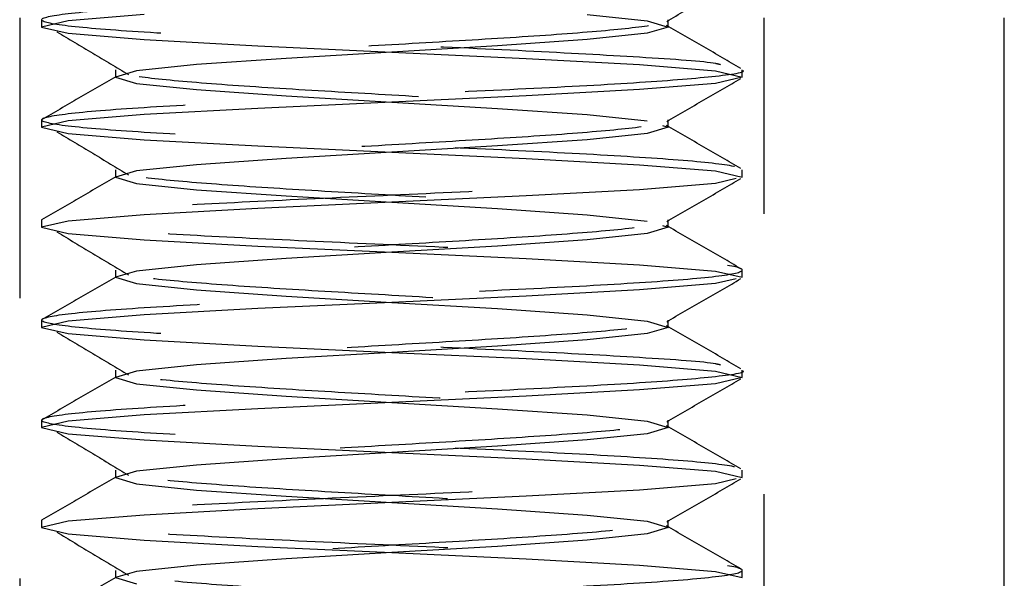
# Model space of a CAD drawing. Header units: inches. Extents: x 1907 to 2452, y -210 to -54.
# Tile 723 of 1056: x 2144.591 to 2144.943, y -176.412 to -176.213. Entities that reach past the tile are written whole.
import ezdxf

# ---------------------------------------------------------------- set-up
doc = ezdxf.new("R2010")
doc.units = ezdxf.units.IN
doc.header["$LTSCALE"] = 0.5
doc.header["$MEASUREMENT"] = 0
doc.linetypes.add('HIDDEN', pattern=[0.225, 0.15, -0.075])
doc.layers.add('SID-M-H', color=4, linetype='HIDDEN')
doc.layers.add('SID-M-S', color=105, linetype='Continuous')

msp = doc.modelspace()

# ---------------------------------------------------------------- linework, layer by layer
at = {"layer": 'SID-M-H'}
for p, q in [((2144.63567, -176.21069), (2144.60858, -176.21292)), ((2144.79377, -176.21069), (2144.81514, -176.21292)), ((2144.59125, -176.21183), (2144.59125, -177.08183)), ((2144.59906, -176.21255), (2144.59906, -176.21515)), ((2144.60858, -176.21292), (2144.59906, -176.21515)), ((2144.81514, -176.21292), (2144.82264, -176.21515)), ((2144.82264, -176.21515), (2144.82264, -176.21255)), ((2144.85687, -177.08183), (2144.85687, -176.21183)), ((2144.59906, -176.21515), (2144.60858, -176.21738)), ((2144.60858, -176.21738), (2144.63567, -176.21962)), ((2144.81514, -176.21738), (2144.79377, -176.21962)), ((2144.82264, -176.21515), (2144.81514, -176.21738)), ((2144.63567, -176.21962), (2144.67623, -176.22185)), ((2144.67623, -176.22185), (2144.72406, -176.22408)), ((2144.76179, -176.22185), (2144.72406, -176.22408)), ((2144.79377, -176.21962), (2144.76179, -176.22185)), ((2144.72406, -176.22408), (2144.68634, -176.22631)), ((2144.72406, -176.22408), (2144.7719, -176.22631)), ((2144.65435, -176.22854), (2144.63298, -176.23078)), ((2144.68634, -176.22631), (2144.65435, -176.22854)), ((2144.7719, -176.22631), (2144.81245, -176.22854)), ((2144.81245, -176.22854), (2144.83955, -176.23078)), ((2144.62548, -176.2304), (2144.62548, -176.23301)), ((2144.63298, -176.23078), (2144.62548, -176.23301)), ((2144.83955, -176.23078), (2144.84906, -176.23301)), ((2144.84906, -176.23301), (2144.84906, -176.2304)), ((2144.62548, -176.23301), (2144.63298, -176.23524)), ((2144.63298, -176.23524), (2144.65435, -176.23747)), ((2144.83955, -176.23524), (2144.81245, -176.23747)), ((2144.84906, -176.23301), (2144.83955, -176.23524)), ((2144.65435, -176.23747), (2144.68634, -176.2397)), ((2144.81245, -176.23747), (2144.7719, -176.2397)), ((2144.72406, -176.24194), (2144.67623, -176.24417)), ((2144.68634, -176.2397), (2144.72406, -176.24194)), ((2144.7719, -176.2397), (2144.72406, -176.24194)), ((2144.72406, -176.24194), (2144.76179, -176.24417)), ((2144.63567, -176.2464), (2144.60858, -176.24863)), ((2144.67623, -176.24417), (2144.63567, -176.2464)), ((2144.76179, -176.24417), (2144.79377, -176.2464)), ((2144.79377, -176.2464), (2144.81514, -176.24863)), ((2144.59906, -176.24826), (2144.59906, -176.25087)), ((2144.60858, -176.24863), (2144.59906, -176.25087)), ((2144.81514, -176.24863), (2144.81514, -176.24863)), ((2144.82264, -176.25087), (2144.82264, -176.24826)), ((2144.59906, -176.25087), (2144.60858, -176.2531)), ((2144.60858, -176.2531), (2144.63567, -176.25533)), ((2144.81514, -176.2531), (2144.79377, -176.25533)), ((2144.82264, -176.25087), (2144.81514, -176.2531)), ((2144.82063, -176.25027), (2144.82264, -176.25087)), ((2144.63567, -176.25533), (2144.67623, -176.25756)), ((2144.79377, -176.25533), (2144.76179, -176.25756)), ((2144.67623, -176.25756), (2144.72406, -176.25979)), ((2144.72406, -176.25979), (2144.68634, -176.26203)), ((2144.76179, -176.25756), (2144.72406, -176.25979)), ((2144.72406, -176.25979), (2144.7719, -176.26203)), ((2144.68634, -176.26203), (2144.65435, -176.26426)), ((2144.7719, -176.26203), (2144.81245, -176.26426)), ((2144.62548, -176.26612), (2144.62548, -176.26872)), ((2144.63298, -176.26649), (2144.62548, -176.26872)), ((2144.65435, -176.26426), (2144.63298, -176.26649)), ((2144.81245, -176.26426), (2144.83955, -176.26649)), ((2144.83955, -176.26649), (2144.84906, -176.26872)), ((2144.84906, -176.26872), (2144.84906, -176.26612)), ((2144.62548, -176.26872), (2144.63298, -176.27095)), ((2144.63298, -176.27095), (2144.65435, -176.27319)), ((2144.83955, -176.27095), (2144.81245, -176.27319)), ((2144.84693, -176.26922), (2144.83955, -176.27095)), ((2144.84906, -176.26872), (2144.84906, -176.26872)), ((2144.65435, -176.27319), (2144.68634, -176.27542)), ((2144.81245, -176.27319), (2144.7719, -176.27542)), ((2144.72406, -176.27765), (2144.67623, -176.27988)), ((2144.68634, -176.27542), (2144.72406, -176.27765)), ((2144.7719, -176.27542), (2144.72406, -176.27765)), ((2144.72406, -176.27765), (2144.76179, -176.27988)), ((2144.67623, -176.27988), (2144.63567, -176.28212)), ((2144.76179, -176.27988), (2144.79377, -176.28212)), ((2144.59906, -176.28398), (2144.59906, -176.28658)), ((2144.60858, -176.28435), (2144.59906, -176.28658)), ((2144.63567, -176.28212), (2144.60858, -176.28435)), ((2144.79377, -176.28212), (2144.81514, -176.28435)), ((2144.81514, -176.28435), (2144.81514, -176.28435)), ((2144.82264, -176.28658), (2144.82264, -176.28398)), ((2144.59906, -176.28658), (2144.60858, -176.28881)), ((2144.82264, -176.28658), (2144.81514, -176.28881)), ((2144.82063, -176.28598), (2144.82264, -176.28658)), ((2144.60858, -176.28881), (2144.63567, -176.29104)), ((2144.63567, -176.29104), (2144.67623, -176.29328)), ((2144.79377, -176.29104), (2144.76179, -176.29328)), ((2144.81514, -176.28881), (2144.79377, -176.29104)), ((2144.67623, -176.29328), (2144.72406, -176.29551)), ((2144.72406, -176.29551), (2144.68634, -176.29774)), ((2144.76179, -176.29328), (2144.72406, -176.29551)), ((2144.72406, -176.29551), (2144.7719, -176.29774)), ((2144.68634, -176.29774), (2144.65435, -176.29997)), ((2144.7719, -176.29774), (2144.81245, -176.29997)), ((2144.62548, -176.30183), (2144.62548, -176.30444)), ((2144.63298, -176.3022), (2144.62548, -176.30444)), ((2144.65435, -176.29997), (2144.63298, -176.3022)), ((2144.81245, -176.29997), (2144.83955, -176.3022)), ((2144.83955, -176.3022), (2144.84906, -176.30444)), ((2144.84906, -176.30444), (2144.84906, -176.30183)), ((2144.62548, -176.30444), (2144.63298, -176.30667)), ((2144.84693, -176.30494), (2144.83955, -176.30667)), ((2144.84906, -176.30444), (2144.84906, -176.30444)), ((2144.63298, -176.30667), (2144.65435, -176.3089)), ((2144.65435, -176.3089), (2144.68634, -176.31113)), ((2144.81245, -176.3089), (2144.7719, -176.31113)), ((2144.83955, -176.30667), (2144.81245, -176.3089)), ((2144.68634, -176.31113), (2144.72406, -176.31337)), ((2144.7719, -176.31113), (2144.72406, -176.31337)), ((2144.67623, -176.3156), (2144.63567, -176.31783)), ((2144.72406, -176.31337), (2144.67623, -176.3156)), ((2144.72406, -176.31337), (2144.76179, -176.3156)), ((2144.76179, -176.3156), (2144.79377, -176.31783)), ((2144.59906, -176.31969), (2144.59906, -176.32229)), ((2144.60858, -176.32006), (2144.59906, -176.32229)), ((2144.63567, -176.31783), (2144.60858, -176.32006)), ((2144.79377, -176.31783), (2144.81514, -176.32006)), ((2144.81514, -176.32006), (2144.82264, -176.32229)), ((2144.82264, -176.32229), (2144.82264, -176.31969)), ((2144.59906, -176.32229), (2144.60858, -176.32453)), ((2144.82264, -176.32229), (2144.81514, -176.32453)), ((2144.60858, -176.32453), (2144.63567, -176.32676)), ((2144.63567, -176.32676), (2144.67623, -176.32899)), ((2144.79377, -176.32676), (2144.76179, -176.32899)), ((2144.81514, -176.32453), (2144.79377, -176.32676)), ((2144.67623, -176.32899), (2144.72406, -176.33122)), ((2144.76179, -176.32899), (2144.72406, -176.33122)), ((2144.68634, -176.33345), (2144.65435, -176.33569)), ((2144.72406, -176.33122), (2144.68634, -176.33345)), ((2144.72406, -176.33122), (2144.7719, -176.33345)), ((2144.7719, -176.33345), (2144.81245, -176.33569)), ((2144.62548, -176.33755), (2144.62548, -176.34015)), ((2144.65435, -176.33569), (2144.63298, -176.33792)), ((2144.81245, -176.33569), (2144.83955, -176.33792)), ((2144.84906, -176.34015), (2144.84906, -176.33755)), ((2144.63298, -176.33792), (2144.62548, -176.34015)), ((2144.62548, -176.34015), (2144.63298, -176.34238)), ((2144.83955, -176.33792), (2144.84906, -176.34015)), ((2144.84906, -176.34015), (2144.83955, -176.34238)), ((2144.63298, -176.34238), (2144.65435, -176.34462)), ((2144.65435, -176.34462), (2144.68634, -176.34685)), ((2144.81245, -176.34462), (2144.7719, -176.34685)), ((2144.83955, -176.34238), (2144.81245, -176.34462)), ((2144.68634, -176.34685), (2144.72406, -176.34908)), ((2144.7719, -176.34685), (2144.72406, -176.34908)), ((2144.67623, -176.35131), (2144.63567, -176.35354)), ((2144.72406, -176.34908), (2144.67623, -176.35131)), ((2144.72406, -176.34908), (2144.76179, -176.35131)), ((2144.76179, -176.35131), (2144.79377, -176.35354)), ((2144.63567, -176.35354), (2144.60858, -176.35578)), ((2144.79377, -176.35354), (2144.81514, -176.35578)), ((2144.59906, -176.3554), (2144.59906, -176.35801)), ((2144.60858, -176.35578), (2144.59906, -176.35801)), ((2144.59906, -176.35801), (2144.60858, -176.36024)), ((2144.81514, -176.35578), (2144.82264, -176.35801)), ((2144.82264, -176.35801), (2144.81514, -176.36024)), ((2144.82264, -176.35801), (2144.82264, -176.3554)), ((2144.60858, -176.36024), (2144.63567, -176.36247)), ((2144.81514, -176.36024), (2144.79377, -176.36247)), ((2144.63567, -176.36247), (2144.67623, -176.3647)), ((2144.67623, -176.3647), (2144.72406, -176.36694)), ((2144.76179, -176.3647), (2144.72406, -176.36694)), ((2144.79377, -176.36247), (2144.76179, -176.3647)), ((2144.68634, -176.36917), (2144.65435, -176.3714)), ((2144.72406, -176.36694), (2144.68634, -176.36917)), ((2144.72406, -176.36694), (2144.7719, -176.36917)), ((2144.7719, -176.36917), (2144.81245, -176.3714)), ((2144.65435, -176.3714), (2144.63298, -176.37363)), ((2144.81245, -176.3714), (2144.83955, -176.37363)), ((2144.62548, -176.37326), (2144.62548, -176.37587)), ((2144.63298, -176.37363), (2144.62548, -176.37587)), ((2144.62548, -176.37587), (2144.63298, -176.3781)), ((2144.83955, -176.37363), (2144.84906, -176.37587)), ((2144.84693, -176.37637), (2144.83955, -176.3781)), ((2144.84906, -176.37587), (2144.84906, -176.37326)), ((2144.84906, -176.37587), (2144.84906, -176.37587)), ((2144.63298, -176.3781), (2144.65435, -176.38033)), ((2144.83955, -176.3781), (2144.81245, -176.38033)), ((2144.65435, -176.38033), (2144.68634, -176.38256)), ((2144.68634, -176.38256), (2144.72406, -176.38479)), ((2144.7719, -176.38256), (2144.72406, -176.38479)), ((2144.81245, -176.38033), (2144.7719, -176.38256)), ((2144.72406, -176.38479), (2144.67623, -176.38703)), ((2144.72406, -176.38479), (2144.76179, -176.38703)), ((2144.63567, -176.38926), (2144.60858, -176.39149)), ((2144.67623, -176.38703), (2144.63567, -176.38926)), ((2144.76179, -176.38703), (2144.79377, -176.38926)), ((2144.79377, -176.38926), (2144.81514, -176.39149)), ((2144.59906, -176.39112), (2144.59906, -176.39372)), ((2144.60858, -176.39149), (2144.59906, -176.39372)), ((2144.59906, -176.39372), (2144.60858, -176.39595)), ((2144.81514, -176.39149), (2144.82264, -176.39372)), ((2144.82264, -176.39372), (2144.81514, -176.39595)), ((2144.82264, -176.39372), (2144.82264, -176.39112)), ((2144.60858, -176.39595), (2144.63567, -176.39819)), ((2144.81514, -176.39595), (2144.79377, -176.39819)), ((2144.63567, -176.39819), (2144.67623, -176.40042)), ((2144.67623, -176.40042), (2144.72406, -176.40265)), ((2144.76179, -176.40042), (2144.72406, -176.40265)), ((2144.79377, -176.39819), (2144.76179, -176.40042)), ((2144.72406, -176.40265), (2144.68634, -176.40488)), ((2144.72406, -176.40265), (2144.7719, -176.40488)), ((2144.65435, -176.40712), (2144.63298, -176.40935)), ((2144.68634, -176.40488), (2144.65435, -176.40712)), ((2144.7719, -176.40488), (2144.81245, -176.40712)), ((2144.81245, -176.40712), (2144.83955, -176.40935)), ((2144.62548, -176.40898), (2144.62548, -176.41158)), ((2144.63298, -176.40935), (2144.62548, -176.41158)), ((2144.83955, -176.40935), (2144.84906, -176.41158)), ((2144.84906, -176.41158), (2144.84906, -176.40898)), ((2144.62548, -176.41158), (2144.63298, -176.41381)), ((2144.84906, -176.41158), (2144.84906, -176.41158))]:
    msp.add_line(p, q, dxfattribs=at)
for points, knots in [([(2144.84127, -176.22858), (2144.84077, -176.22844), (2144.83752, -176.22756), (2144.8137, -176.22594), (2144.77342, -176.22371), (2144.72399, -176.22148), (2144.675, -176.21924), (2144.63337, -176.21701), (2144.60557, -176.21478), (2144.59581, -176.21255), (2144.60557, -176.21032), (2144.63337, -176.20808), (2144.67498, -176.20585), (2144.72406, -176.20362), (2144.77314, -176.20139), (2144.81475, -176.19915), (2144.84255, -176.19692), (2144.85231, -176.19469), (2144.84255, -176.19246), (2144.81475, -176.19023), (2144.77314, -176.18799), (2144.72406, -176.18576), (2144.67498, -176.18353), (2144.63337, -176.1813), (2144.60557, -176.17907), (2144.59581, -176.17683), (2144.60557, -176.1746), (2144.63337, -176.17237), (2144.67498, -176.17014), (2144.72406, -176.1679), (2144.77314, -176.16567), (2144.81475, -176.16344), (2144.84255, -176.16121), (2144.85231, -176.15898), (2144.84255, -176.15674), (2144.81475, -176.15451), (2144.77314, -176.15228), (2144.72406, -176.15005), (2144.67498, -176.14782), (2144.63337, -176.14558), (2144.60557, -176.14335), (2144.59581, -176.14112), (2144.60557, -176.13889), (2144.63337, -176.13665), (2144.67498, -176.13442), (2144.72406, -176.13219), (2144.77314, -176.12996), (2144.81475, -176.12773), (2144.84255, -176.12549), (2144.85231, -176.12326), (2144.84255, -176.12103), (2144.81475, -176.1188), (2144.77314, -176.11657), (2144.72406, -176.11433), (2144.67498, -176.1121), (2144.63337, -176.10987), (2144.60557, -176.10764), (2144.59581, -176.1054), (2144.60557, -176.10317), (2144.63337, -176.10094), (2144.67497, -176.09871), (2144.72408, -176.09648), (2144.77307, -176.09424), (2144.81501, -176.09201), (2144.84156, -176.08978), (2144.85227, -176.08812), (2144.84775, -176.08721), (2144.84692, -176.08705)], [0, 0, 0, 0, 0.002866, 0.018637, 0.034409, 0.05018, 0.065951, 0.081722, 0.097494, 0.113265, 0.129036, 0.144807, 0.160579, 0.17635, 0.192121, 0.207892, 0.223664, 0.239435, 0.255206, 0.270977, 0.286749, 0.30252, 0.318291, 0.334062, 0.349833, 0.365605, 0.381376, 0.397147, 0.412918, 0.42869, 0.444461, 0.460232, 0.476003, 0.491775, 0.507546, 0.523317, 0.539088, 0.55486, 0.570631, 0.586402, 0.602173, 0.617945, 0.633716, 0.649487, 0.665258, 0.68103, 0.696801, 0.712572, 0.728343, 0.744115, 0.759886, 0.775657, 0.791428, 0.807199, 0.822971, 0.838742, 0.854513, 0.870284, 0.886056, 0.901827, 0.917598, 0.933369, 0.949141, 0.964912, 0.980683, 0.996454, 1, 1, 1, 1]), ([(2144.63134, -176.19643), (2144.6318, -176.1966), (2144.63438, -176.1975), (2144.65331, -176.19915), (2144.68515, -176.20139), (2144.72412, -176.20362), (2144.76275, -176.20585), (2144.79559, -176.20808), (2144.81751, -176.21032), (2144.82521, -176.21255), (2144.81751, -176.21478), (2144.79558, -176.21701), (2144.76277, -176.21924), (2144.72406, -176.22148), (2144.68535, -176.22371), (2144.65254, -176.22594), (2144.63061, -176.22817), (2144.62291, -176.2304), (2144.63061, -176.23264), (2144.65254, -176.23487), (2144.68535, -176.2371), (2144.72406, -176.23933), (2144.76277, -176.24157), (2144.79558, -176.2438), (2144.81751, -176.24603), (2144.82521, -176.24826), (2144.81751, -176.25049), (2144.79558, -176.25273), (2144.76277, -176.25496), (2144.72406, -176.25719), (2144.68535, -176.25942), (2144.65254, -176.26165), (2144.63061, -176.26389), (2144.62291, -176.26612), (2144.63061, -176.26835), (2144.65254, -176.27058), (2144.68535, -176.27282), (2144.72406, -176.27505), (2144.76277, -176.27728), (2144.79558, -176.27951), (2144.81751, -176.28174), (2144.82521, -176.28398), (2144.81751, -176.28621), (2144.79558, -176.28844), (2144.76277, -176.29067), (2144.72406, -176.2929), (2144.68535, -176.29514), (2144.65254, -176.29737), (2144.63061, -176.2996), (2144.62291, -176.30183), (2144.63061, -176.30407), (2144.65254, -176.3063), (2144.68535, -176.30853), (2144.72406, -176.31076), (2144.76277, -176.31299), (2144.79558, -176.31523), (2144.81751, -176.31746), (2144.82521, -176.31969), (2144.81751, -176.32192), (2144.79558, -176.32415), (2144.76277, -176.32639), (2144.72406, -176.32862), (2144.68535, -176.33085), (2144.65254, -176.33308), (2144.63061, -176.33532), (2144.62291, -176.33755), (2144.63061, -176.33978), (2144.65254, -176.34201), (2144.68535, -176.34424), (2144.72406, -176.34648), (2144.76277, -176.34871), (2144.79558, -176.35094), (2144.81751, -176.35317), (2144.82521, -176.3554), (2144.81751, -176.35764), (2144.79558, -176.35987), (2144.76277, -176.3621), (2144.72406, -176.36433), (2144.68535, -176.36657), (2144.65254, -176.3688), (2144.63061, -176.37103), (2144.62291, -176.37326), (2144.63061, -176.37549), (2144.65254, -176.37773), (2144.68535, -176.37996), (2144.72406, -176.38219), (2144.76277, -176.38442), (2144.79558, -176.38665), (2144.81751, -176.38889), (2144.82521, -176.39112), (2144.81751, -176.39335), (2144.79558, -176.39558), (2144.76277, -176.39782), (2144.72406, -176.40005), (2144.68535, -176.40228), (2144.65254, -176.40451), (2144.63061, -176.40674), (2144.62291, -176.40898), (2144.63061, -176.41121), (2144.65254, -176.41344), (2144.68535, -176.41567), (2144.72406, -176.4179), (2144.76277, -176.42014), (2144.79558, -176.42237), (2144.81751, -176.4246), (2144.82521, -176.42683), (2144.81751, -176.42907), (2144.79558, -176.4313), (2144.76277, -176.43353), (2144.72406, -176.43576), (2144.68535, -176.43799), (2144.65254, -176.44023), (2144.63061, -176.44246), (2144.62291, -176.44469), (2144.63061, -176.44692), (2144.65254, -176.44915), (2144.68535, -176.45139), (2144.72406, -176.45362), (2144.76277, -176.45585), (2144.79558, -176.45808), (2144.81751, -176.46032), (2144.82521, -176.46255), (2144.81751, -176.46478), (2144.79558, -176.46701), (2144.76277, -176.46924), (2144.72406, -176.47148), (2144.68535, -176.47371), (2144.65254, -176.47594), (2144.63061, -176.47817), (2144.62291, -176.4804), (2144.63061, -176.48264), (2144.65254, -176.48487), (2144.68535, -176.4871), (2144.72406, -176.48933), (2144.76277, -176.49157), (2144.79558, -176.4938), (2144.81751, -176.49603), (2144.82521, -176.49826), (2144.81751, -176.50049), (2144.79558, -176.50273), (2144.76277, -176.50496), (2144.72406, -176.50719), (2144.68535, -176.50942), (2144.65254, -176.51165), (2144.63061, -176.51389), (2144.62291, -176.51612), (2144.63061, -176.51835), (2144.65254, -176.52058), (2144.68535, -176.52282), (2144.72406, -176.52505), (2144.76277, -176.52728), (2144.79558, -176.52951), (2144.81751, -176.53174), (2144.82521, -176.53398), (2144.81751, -176.53621), (2144.79558, -176.53844), (2144.76277, -176.54067), (2144.72406, -176.5429), (2144.68535, -176.54514), (2144.65254, -176.54737), (2144.63061, -176.5496), (2144.62291, -176.55183), (2144.63061, -176.55407), (2144.65254, -176.5563), (2144.68535, -176.55853), (2144.72406, -176.56076), (2144.76277, -176.56299), (2144.79558, -176.56523), (2144.81751, -176.56746), (2144.82521, -176.56969), (2144.81751, -176.57192), (2144.79558, -176.57415), (2144.76277, -176.57639), (2144.72406, -176.57862), (2144.68535, -176.58085), (2144.65254, -176.58308), (2144.63061, -176.58532), (2144.62291, -176.58755), (2144.63061, -176.58978), (2144.65254, -176.59201), (2144.68535, -176.59424), (2144.72406, -176.59648), (2144.76277, -176.59871), (2144.79558, -176.60094), (2144.81751, -176.60317), (2144.82521, -176.6054), (2144.81751, -176.60764), (2144.79558, -176.60987), (2144.76277, -176.6121), (2144.72406, -176.61433), (2144.68535, -176.61657), (2144.65254, -176.6188), (2144.63061, -176.62103), (2144.62291, -176.62326), (2144.63061, -176.62549), (2144.65254, -176.62773), (2144.68535, -176.62996), (2144.72406, -176.63219), (2144.76277, -176.63442), (2144.79558, -176.63665), (2144.81751, -176.63889), (2144.82521, -176.64112), (2144.81751, -176.64335), (2144.79558, -176.64558), (2144.76277, -176.64782), (2144.72406, -176.65005), (2144.68535, -176.65228), (2144.65254, -176.65451), (2144.63061, -176.65674), (2144.62291, -176.65898), (2144.63061, -176.66121), (2144.65254, -176.66344), (2144.68535, -176.66567), (2144.72406, -176.6679), (2144.76277, -176.67014), (2144.79558, -176.67237), (2144.81751, -176.6746), (2144.82521, -176.67683), (2144.81751, -176.67907), (2144.79558, -176.6813), (2144.76277, -176.68353), (2144.72406, -176.68576), (2144.68535, -176.68799), (2144.65254, -176.69023), (2144.63061, -176.69246), (2144.62291, -176.69469), (2144.63061, -176.69692), (2144.65254, -176.69915), (2144.68535, -176.70139), (2144.72406, -176.70362), (2144.76277, -176.70585), (2144.79558, -176.70808), (2144.81751, -176.71032), (2144.82521, -176.71255), (2144.81751, -176.71478), (2144.79558, -176.71701), (2144.76277, -176.71924), (2144.72406, -176.72148), (2144.68535, -176.72371), (2144.65254, -176.72594), (2144.63061, -176.72817), (2144.62291, -176.7304), (2144.63061, -176.73264), (2144.65254, -176.73487), (2144.68535, -176.7371), (2144.72406, -176.73933), (2144.76277, -176.74157), (2144.79558, -176.7438), (2144.81751, -176.74603), (2144.82521, -176.74826), (2144.81751, -176.75049), (2144.79558, -176.75273), (2144.76277, -176.75496), (2144.72406, -176.75719), (2144.68535, -176.75942), (2144.65254, -176.76165), (2144.63061, -176.76389), (2144.62291, -176.76612), (2144.63061, -176.76835), (2144.65254, -176.77058), (2144.68535, -176.77282), (2144.72406, -176.77505), (2144.76277, -176.77728), (2144.79558, -176.77951), (2144.81751, -176.78174), (2144.82521, -176.78398), (2144.81751, -176.78621), (2144.79558, -176.78844), (2144.76277, -176.79067), (2144.72406, -176.7929), (2144.68535, -176.79514), (2144.65254, -176.79737), (2144.63061, -176.7996), (2144.62291, -176.80183), (2144.63061, -176.80407), (2144.65254, -176.8063), (2144.68535, -176.80853), (2144.72406, -176.81076), (2144.76277, -176.81299), (2144.79558, -176.81523), (2144.81751, -176.81746), (2144.82521, -176.81969), (2144.81751, -176.82192), (2144.79558, -176.82415), (2144.76277, -176.82639), (2144.72406, -176.82862), (2144.68535, -176.83085), (2144.65254, -176.83308), (2144.63061, -176.83532), (2144.62291, -176.83755), (2144.63061, -176.83978), (2144.65254, -176.84201), (2144.68535, -176.84424), (2144.72406, -176.84648), (2144.76277, -176.84871), (2144.79558, -176.85094), (2144.81751, -176.85317), (2144.82521, -176.8554), (2144.81751, -176.85764), (2144.79558, -176.85987), (2144.76277, -176.8621), (2144.72406, -176.86433), (2144.68535, -176.86657), (2144.65254, -176.8688), (2144.63061, -176.87103), (2144.62291, -176.87326), (2144.63061, -176.87549), (2144.65254, -176.87773), (2144.68535, -176.87996), (2144.72406, -176.88219), (2144.76277, -176.88442), (2144.79558, -176.88665), (2144.81751, -176.88889), (2144.82521, -176.89112), (2144.81751, -176.89335), (2144.79558, -176.89558), (2144.76277, -176.89782), (2144.72406, -176.90005), (2144.68535, -176.90228), (2144.65254, -176.90451), (2144.63061, -176.90674), (2144.62291, -176.90898), (2144.63061, -176.91121), (2144.65254, -176.91344), (2144.68535, -176.91567), (2144.72406, -176.9179), (2144.76277, -176.92014), (2144.79558, -176.92237), (2144.81751, -176.9246), (2144.82521, -176.92683), (2144.81751, -176.92907), (2144.79558, -176.9313), (2144.76277, -176.93353), (2144.72406, -176.93576), (2144.68535, -176.93799), (2144.65254, -176.94023), (2144.63061, -176.94246), (2144.62291, -176.94469), (2144.63061, -176.94692), (2144.65254, -176.94915), (2144.68535, -176.95139), (2144.72406, -176.95362), (2144.76277, -176.95585), (2144.79558, -176.95808), (2144.81751, -176.96032), (2144.82521, -176.96255), (2144.81751, -176.96478), (2144.79558, -176.96701), (2144.76277, -176.96924), (2144.72406, -176.97148), (2144.68535, -176.97371), (2144.65254, -176.97594), (2144.63061, -176.97817), (2144.62291, -176.9804), (2144.63061, -176.98264), (2144.65254, -176.98487), (2144.68535, -176.9871), (2144.72406, -176.98933), (2144.76277, -176.99157), (2144.79558, -176.9938), (2144.81751, -176.99603), (2144.82521, -176.99826), (2144.81751, -177.00049), (2144.79558, -177.00273), (2144.76277, -177.00496), (2144.72406, -177.00719), (2144.68535, -177.00942), (2144.65254, -177.01165), (2144.63061, -177.01389), (2144.62291, -177.01612), (2144.63061, -177.01835), (2144.65254, -177.02058), (2144.68535, -177.02282), (2144.72406, -177.02505), (2144.76277, -177.02728), (2144.79558, -177.02951), (2144.81751, -177.03174), (2144.82521, -177.03398), (2144.81751, -177.03621), (2144.79558, -177.03844), (2144.76277, -177.04067), (2144.72406, -177.0429), (2144.68535, -177.04514), (2144.65254, -177.04737), (2144.63061, -177.0496), (2144.62291, -177.05183), (2144.63061, -177.05407), (2144.65254, -177.0563), (2144.68535, -177.05853), (2144.72406, -177.06076), (2144.76277, -177.06299), (2144.79558, -177.06523), (2144.81751, -177.06746), (2144.82521, -177.06969), (2144.81751, -177.07192), (2144.79558, -177.07415), (2144.76277, -177.07639), (2144.72406, -177.07862), (2144.68535, -177.08085), (2144.65254, -177.08308), (2144.63061, -177.08532), (2144.62291, -177.08755), (2144.63061, -177.08978), (2144.65254, -177.09201), (2144.68535, -177.09424), (2144.72406, -177.09648), (2144.76277, -177.09871), (2144.79558, -177.10094), (2144.81751, -177.10317), (2144.82521, -177.1054), (2144.81751, -177.10764), (2144.79558, -177.10987), (2144.76277, -177.1121), (2144.72406, -177.11433), (2144.68535, -177.11657), (2144.65254, -177.1188), (2144.63061, -177.12103), (2144.62291, -177.12326), (2144.63061, -177.12549), (2144.65254, -177.12773), (2144.68535, -177.12996), (2144.72406, -177.13219), (2144.76277, -177.13442), (2144.79558, -177.13665), (2144.81751, -177.13889), (2144.82521, -177.14112), (2144.81751, -177.14335), (2144.79558, -177.14558), (2144.76277, -177.14782), (2144.72406, -177.15005), (2144.68535, -177.15228), (2144.65254, -177.15451), (2144.63061, -177.15674), (2144.62291, -177.15898), (2144.63061, -177.16121), (2144.65254, -177.16344), (2144.68535, -177.16567), (2144.72406, -177.1679), (2144.76277, -177.17014), (2144.79558, -177.17237), (2144.81751, -177.1746), (2144.82521, -177.17683), (2144.81751, -177.17907), (2144.79558, -177.1813), (2144.76277, -177.18353), (2144.72406, -177.18576), (2144.68535, -177.18799), (2144.65254, -177.19023), (2144.63061, -177.19246), (2144.62291, -177.19469), (2144.63061, -177.19692), (2144.65254, -177.19915), (2144.68535, -177.20139), (2144.72406, -177.20362), (2144.76277, -177.20585), (2144.79558, -177.20808), (2144.81751, -177.21032), (2144.82521, -177.21255), (2144.81751, -177.21478), (2144.79558, -177.21701), (2144.76277, -177.21924), (2144.72406, -177.22148), (2144.68535, -177.22371), (2144.65254, -177.22594), (2144.63061, -177.22817), (2144.62291, -177.2304), (2144.63061, -177.23264), (2144.65254, -177.23487), (2144.68535, -177.2371), (2144.72406, -177.23933), (2144.76277, -177.24157), (2144.79558, -177.2438), (2144.81751, -177.24603), (2144.82521, -177.24826), (2144.81751, -177.25049), (2144.79558, -177.25273), (2144.76277, -177.25496), (2144.72406, -177.25719), (2144.68535, -177.25942), (2144.65254, -177.26165), (2144.63061, -177.26389), (2144.62291, -177.26612), (2144.63061, -177.26835), (2144.65254, -177.27058), (2144.68535, -177.27282), (2144.72406, -177.27505), (2144.76277, -177.27728), (2144.79558, -177.27951), (2144.81751, -177.28174), (2144.82521, -177.28398), (2144.81751, -177.28621), (2144.79558, -177.28844), (2144.76277, -177.29067), (2144.72406, -177.2929), (2144.68535, -177.29514), (2144.65254, -177.29737), (2144.63061, -177.2996), (2144.62291, -177.30183), (2144.63061, -177.30407), (2144.65254, -177.3063), (2144.68535, -177.30853), (2144.72406, -177.31076), (2144.76277, -177.31299), (2144.79558, -177.31523), (2144.81751, -177.31746), (2144.82521, -177.31969), (2144.81751, -177.32192), (2144.79558, -177.32415), (2144.76277, -177.32639), (2144.72406, -177.32862), (2144.68535, -177.33085), (2144.65254, -177.33308), (2144.63061, -177.33532), (2144.62291, -177.33755), (2144.63061, -177.33978), (2144.65254, -177.34201), (2144.68535, -177.34424), (2144.72406, -177.34648), (2144.76277, -177.34871), (2144.79558, -177.35094), (2144.81751, -177.35317), (2144.82521, -177.3554), (2144.81751, -177.35764), (2144.79558, -177.35987), (2144.76277, -177.3621), (2144.72406, -177.36433), (2144.68535, -177.36657), (2144.65254, -177.3688), (2144.63061, -177.37103), (2144.62291, -177.37326), (2144.63061, -177.37549), (2144.65254, -177.37773), (2144.68535, -177.37996), (2144.72406, -177.38219), (2144.76277, -177.38442), (2144.79558, -177.38665), (2144.81751, -177.38889), (2144.82521, -177.39112), (2144.81751, -177.39335), (2144.79558, -177.39558), (2144.76277, -177.39782), (2144.72406, -177.40005), (2144.68535, -177.40228), (2144.65254, -177.40451), (2144.63061, -177.40674), (2144.62291, -177.40898), (2144.63061, -177.41121), (2144.65254, -177.41344), (2144.68535, -177.41567), (2144.72406, -177.4179), (2144.76277, -177.42014), (2144.79558, -177.42237), (2144.81751, -177.4246), (2144.82521, -177.42683), (2144.81751, -177.42907), (2144.79558, -177.4313), (2144.76277, -177.43353), (2144.72406, -177.43576), (2144.68535, -177.43799), (2144.65254, -177.44023), (2144.63062, -177.44245), (2144.6229, -177.44471), (2144.63066, -177.44684), (2144.65235, -177.44946), (2144.68607, -177.45026), (2144.72139, -177.45784), (2144.77173, -177.44046), (2144.75853, -177.51894), (2144.79357, -177.44301), (2144.81756, -177.46393), (2144.82519, -177.46158), (2144.81751, -177.46504), (2144.79558, -177.46694), (2144.76277, -177.46926), (2144.72406, -177.47147), (2144.68535, -177.47371), (2144.65254, -177.47594), (2144.63061, -177.47817), (2144.62291, -177.4804), (2144.63061, -177.48264), (2144.65256, -177.48487), (2144.68527, -177.4871), (2144.72586, -177.48942), (2144.75209, -177.491), (2144.76593, -177.49183)], [0, 0, 0, 0, 0.0003774, 0.002097, 0.0038166, 0.0055363, 0.0072559, 0.0089755, 0.0106952, 0.0124148, 0.0141344, 0.0158541, 0.0175737, 0.0192933, 0.021013, 0.0227326, 0.0244522, 0.0261719, 0.0278915, 0.0296111, 0.0313308, 0.0330504, 0.03477, 0.0364897, 0.0382093, 0.0399289, 0.0416486, 0.0433682, 0.0450878, 0.0468075, 0.0485271, 0.0502467, 0.0519663, 0.053686, 0.0554056, 0.0571252, 0.0588449, 0.0605645, 0.0622841, 0.0640038, 0.0657234, 0.067443, 0.0691627, 0.0708823, 0.0726019, 0.0743216, 0.0760412, 0.0777608, 0.0794805, 0.0812001, 0.0829197, 0.0846394, 0.086359, 0.0880786, 0.0897983, 0.0915179, 0.0932375, 0.0949572, 0.0966768, 0.0983964, 0.1001161, 0.1018357, 0.1035553, 0.105275, 0.1069946, 0.1087142, 0.1104339, 0.1121535, 0.1138731, 0.1155928, 0.1173124, 0.119032, 0.1207517, 0.1224713, 0.1241909, 0.1259106, 0.1276302, 0.1293498, 0.1310694, 0.1327891, 0.1345087, 0.1362283, 0.137948, 0.1396676, 0.1413872, 0.1431069, 0.1448265, 0.1465461, 0.1482658, 0.1499854, 0.151705, 0.1534247, 0.1551443, 0.1568639, 0.1585836, 0.1603032, 0.1620228, 0.1637425, 0.1654621, 0.1671817, 0.1689014, 0.170621, 0.1723406, 0.1740603, 0.1757799, 0.1774995, 0.1792192, 0.1809388, 0.1826584, 0.1843781, 0.1860977, 0.1878173, 0.189537, 0.1912566, 0.1929762, 0.1946959, 0.1964155, 0.1981351, 0.1998548, 0.2015744, 0.203294, 0.2050137, 0.2067333, 0.2084529, 0.2101726, 0.2118922, 0.2136118, 0.2153314, 0.2170511, 0.2187707, 0.2204903, 0.22221, 0.2239296, 0.2256492, 0.2273689, 0.2290885, 0.2308081, 0.2325278, 0.2342474, 0.235967, 0.2376867, 0.2394063, 0.2411259, 0.2428456, 0.2445652, 0.2462848, 0.2480045, 0.2497241, 0.2514437, 0.2531634, 0.254883, 0.2566026, 0.2583223, 0.2600419, 0.2617615, 0.2634812, 0.2652008, 0.2669204, 0.2686401, 0.2703597, 0.2720793, 0.273799, 0.2755186, 0.2772382, 0.2789579, 0.2806775, 0.2823971, 0.2841168, 0.2858364, 0.287556, 0.2892757, 0.2909953, 0.2927149, 0.2944345, 0.2961542, 0.2978738, 0.2995934, 0.3013131, 0.3030327, 0.3047523, 0.306472, 0.3081916, 0.3099112, 0.3116309, 0.3133505, 0.3150701, 0.3167898, 0.3185094, 0.320229, 0.3219487, 0.3236683, 0.3253879, 0.3271076, 0.3288272, 0.3305468, 0.3322665, 0.3339861, 0.3357057, 0.3374254, 0.339145, 0.3408646, 0.3425843, 0.3443039, 0.3460235, 0.3477432, 0.3494628, 0.3511824, 0.3529021, 0.3546217, 0.3563413, 0.358061, 0.3597806, 0.3615002, 0.3632199, 0.3649395, 0.3666591, 0.3683788, 0.3700984, 0.371818, 0.3735376, 0.3752573, 0.3769769, 0.3786965, 0.3804162, 0.3821358, 0.3838554, 0.3855751, 0.3872947, 0.3890143, 0.390734, 0.3924536, 0.3941732, 0.3958929, 0.3976125, 0.3993321, 0.4010518, 0.4027714, 0.404491, 0.4062107, 0.4079303, 0.4096499, 0.4113696, 0.4130892, 0.4148088, 0.4165285, 0.4182481, 0.4199677, 0.4216874, 0.423407, 0.4251266, 0.4268463, 0.4285659, 0.4302855, 0.4320052, 0.4337248, 0.4354444, 0.4371641, 0.4388837, 0.4406033, 0.442323, 0.4440426, 0.4457622, 0.4474819, 0.4492015, 0.4509211, 0.4526408, 0.4543604, 0.45608, 0.4577996, 0.4595193, 0.4612389, 0.4629585, 0.4646782, 0.4663978, 0.4681174, 0.4698371, 0.4715567, 0.4732763, 0.474996, 0.4767156, 0.4784352, 0.4801549, 0.4818745, 0.4835941, 0.4853138, 0.4870334, 0.488753, 0.4904727, 0.4921923, 0.4939119, 0.4956316, 0.4973512, 0.4990708, 0.5007905, 0.5025101, 0.5042297, 0.5059494, 0.507669, 0.5093886, 0.5111083, 0.5128279, 0.5145475, 0.5162672, 0.5179868, 0.5197064, 0.5214261, 0.5231457, 0.5248653, 0.526585, 0.5283046, 0.5300242, 0.5317439, 0.5334635, 0.5351831, 0.5369027, 0.5386224, 0.540342, 0.5420616, 0.5437813, 0.5455009, 0.5472205, 0.5489402, 0.5506598, 0.5523794, 0.5540991, 0.5558187, 0.5575383, 0.559258, 0.5609776, 0.5626972, 0.5644169, 0.5661365, 0.5678561, 0.5695758, 0.5712954, 0.573015, 0.5747347, 0.5764543, 0.5781739, 0.5798936, 0.5816132, 0.5833328, 0.5850525, 0.5867721, 0.5884917, 0.5902114, 0.591931, 0.5936506, 0.5953703, 0.5970899, 0.5988095, 0.6005292, 0.6022488, 0.6039684, 0.6056881, 0.6074077, 0.6091273, 0.610847, 0.6125666, 0.6142862, 0.6160058, 0.6177255, 0.6194451, 0.6211647, 0.6228844, 0.624604, 0.6263236, 0.6280433, 0.6297629, 0.6314825, 0.6332022, 0.6349218, 0.6366414, 0.6383611, 0.6400807, 0.6418003, 0.64352, 0.6452396, 0.6469592, 0.6486789, 0.6503985, 0.6521181, 0.6538378, 0.6555574, 0.657277, 0.6589967, 0.6607163, 0.6624359, 0.6641556, 0.6658752, 0.6675948, 0.6693145, 0.6710341, 0.6727537, 0.6744734, 0.676193, 0.6779126, 0.6796323, 0.6813519, 0.6830715, 0.6847912, 0.6865108, 0.6882304, 0.6899501, 0.6916697, 0.6933893, 0.6951089, 0.6968286, 0.6985482, 0.7002678, 0.7019875, 0.7037071, 0.7054267, 0.7071464, 0.708866, 0.7105856, 0.7123053, 0.7140249, 0.7157445, 0.7174642, 0.7191838, 0.7209034, 0.7226231, 0.7243427, 0.7260623, 0.727782, 0.7295016, 0.7312212, 0.7329409, 0.7346605, 0.7363801, 0.7380998, 0.7398194, 0.741539, 0.7432587, 0.7449783, 0.7466979, 0.7484176, 0.7501372, 0.7518568, 0.7535765, 0.7552961, 0.7570157, 0.7587354, 0.760455, 0.7621746, 0.7638943, 0.7656139, 0.7673335, 0.7690532, 0.7707728, 0.7724924, 0.7742121, 0.7759317, 0.7776513, 0.7793709, 0.7810906, 0.7828102, 0.7845298, 0.7862495, 0.7879691, 0.7896887, 0.7914084, 0.793128, 0.7948476, 0.7965673, 0.7982869, 0.8000065, 0.8017262, 0.8034458, 0.8051654, 0.8068851, 0.8086047, 0.8103243, 0.812044, 0.8137636, 0.8154832, 0.8172029, 0.8189225, 0.8206421, 0.8223618, 0.8240814, 0.825801, 0.8275207, 0.8292403, 0.8309599, 0.8326796, 0.8343992, 0.8361188, 0.8378385, 0.8395581, 0.8412777, 0.8429974, 0.844717, 0.8464366, 0.8481563, 0.8498759, 0.8515955, 0.8533152, 0.8550348, 0.8567544, 0.858474, 0.8601937, 0.8619133, 0.8636329, 0.8653526, 0.8670722, 0.8687918, 0.8705115, 0.8722311, 0.8739507, 0.8756704, 0.87739, 0.8791096, 0.8808293, 0.8825489, 0.8842685, 0.8859882, 0.8877078, 0.8894274, 0.8911471, 0.8928667, 0.8945863, 0.896306, 0.8980256, 0.8997452, 0.9014649, 0.9031845, 0.9049041, 0.9066238, 0.9083434, 0.910063, 0.9117827, 0.9135023, 0.9152219, 0.9169416, 0.9186612, 0.9203808, 0.9221005, 0.9238201, 0.9255397, 0.9272594, 0.928979, 0.9306986, 0.9324183, 0.9341379, 0.9358575, 0.9375771, 0.9392968, 0.9410164, 0.942736, 0.9444557, 0.9461753, 0.9478949, 0.9496146, 0.9513342, 0.9530538, 0.9547735, 0.9564931, 0.9582127, 0.9599324, 0.961652, 0.9633716, 0.9650913, 0.9668109, 0.9685305, 0.9702502, 0.9718688, 0.9740074, 0.975727, 0.9774466, 0.9791663, 0.9808859, 0.9826055, 0.9843252, 0.9860448, 0.9877644, 0.9894841, 0.9912037, 0.9929233, 0.994643, 0.9963626, 0.9980822, 1, 1, 1, 1]), ([(2144.82209, -176.21313), (2144.82651, -176.21057), (2144.83534, -176.20544), (2144.84418, -176.20033), (2144.8486, -176.19777)], [0, 0, 0, 0, 0.499855, 1, 1, 1, 1]), ([(2144.84859, -176.22993), (2144.84417, -176.22737), (2144.83533, -176.22225), (2144.82649, -176.21712), (2144.82208, -176.21456)], [0, 0, 0, 0, 0.500164, 1, 1, 1, 1]), ([(2144.60451, -176.21682), (2144.60878, -176.21937), (2144.61731, -176.22448), (2144.6258, -176.22958), (2144.63005, -176.23213)], [0, 0, 0, 0, 0.500035, 1, 1, 1, 1]), ([(2144.84127, -176.33572), (2144.84077, -176.33559), (2144.83752, -176.33471), (2144.8137, -176.33308), (2144.77342, -176.33085), (2144.72399, -176.32862), (2144.675, -176.32639), (2144.63337, -176.32415), (2144.60557, -176.32192), (2144.59581, -176.31969), (2144.60557, -176.31746), (2144.63337, -176.31523), (2144.67498, -176.31299), (2144.72406, -176.31076), (2144.77314, -176.30853), (2144.81475, -176.3063), (2144.84255, -176.30407), (2144.85231, -176.30183), (2144.84255, -176.2996), (2144.81475, -176.29737), (2144.77314, -176.29514), (2144.72406, -176.2929), (2144.67498, -176.29067), (2144.63337, -176.28844), (2144.60557, -176.28621), (2144.59581, -176.28398), (2144.60557, -176.28174), (2144.63337, -176.27951), (2144.67498, -176.27728), (2144.72406, -176.27505), (2144.77314, -176.27282), (2144.81475, -176.27058), (2144.84255, -176.26835), (2144.85231, -176.26612), (2144.84255, -176.26389), (2144.81475, -176.26165), (2144.77314, -176.25942), (2144.72406, -176.25719), (2144.67498, -176.25496), (2144.63337, -176.25273), (2144.60557, -176.25049), (2144.59581, -176.24826), (2144.60557, -176.24603), (2144.63337, -176.2438), (2144.67497, -176.24157), (2144.72408, -176.23933), (2144.77307, -176.2371), (2144.81501, -176.23487), (2144.84156, -176.23264), (2144.85227, -176.23098), (2144.84775, -176.23007), (2144.84692, -176.2299)], [0, 0, 0, 0, 0.0038335, 0.0249277, 0.0460218, 0.0671159, 0.0882101, 0.1093042, 0.1303983, 0.1514924, 0.1725866, 0.1936807, 0.2147748, 0.235869, 0.2569631, 0.2780572, 0.2991514, 0.3202455, 0.3413396, 0.3624338, 0.3835279, 0.404622, 0.4257162, 0.4468103, 0.4679044, 0.4889986, 0.5100927, 0.5311868, 0.552281, 0.5733751, 0.5944692, 0.6155634, 0.6366575, 0.6577516, 0.6788457, 0.6999399, 0.721034, 0.7421281, 0.7632223, 0.7843164, 0.8054105, 0.8265047, 0.8475988, 0.8686929, 0.8897871, 0.9108812, 0.9319753, 0.9530695, 0.9741636, 0.9952577, 1, 1, 1, 1]), ([(2144.6255, -176.2329), (2144.62109, -176.23545), (2144.61228, -176.24056), (2144.60347, -176.24566), (2144.59907, -176.24822)], [0, 0, 0, 0, 0.49995, 1, 1, 1, 1]), ([(2144.82209, -176.24884), (2144.82651, -176.24628), (2144.83534, -176.24116), (2144.84418, -176.23604), (2144.8486, -176.23348)], [0, 0, 0, 0, 0.499855, 1, 1, 1, 1]), ([(2144.60451, -176.25254), (2144.60878, -176.25509), (2144.61731, -176.26019), (2144.6258, -176.26529), (2144.63005, -176.26784)], [0, 0, 0, 0, 0.5000349, 1, 1, 1, 1]), ([(2144.84859, -176.26564), (2144.84417, -176.26308), (2144.83533, -176.25796), (2144.82649, -176.25284), (2144.82208, -176.25028)], [0, 0, 0, 0, 0.500164, 1, 1, 1, 1]), ([(2144.6255, -176.26861), (2144.62109, -176.27117), (2144.61228, -176.27627), (2144.60347, -176.28138), (2144.59907, -176.28393)], [0, 0, 0, 0, 0.49995, 1, 1, 1, 1]), ([(2144.82209, -176.28456), (2144.82651, -176.282), (2144.83534, -176.27687), (2144.84418, -176.27175), (2144.8486, -176.2692)], [0, 0, 0, 0, 0.499855, 1, 1, 1, 1]), ([(2144.60451, -176.28825), (2144.60878, -176.2908), (2144.61731, -176.2959), (2144.6258, -176.30101), (2144.63005, -176.30356)], [0, 0, 0, 0, 0.5000349, 1, 1, 1, 1]), ([(2144.84859, -176.30136), (2144.84417, -176.2988), (2144.83533, -176.29368), (2144.82649, -176.28855), (2144.82208, -176.28599)], [0, 0, 0, 0, 0.500164, 1, 1, 1, 1]), ([(2144.6255, -176.30433), (2144.62109, -176.30688), (2144.61228, -176.31199), (2144.60347, -176.31709), (2144.59907, -176.31964)], [0, 0, 0, 0, 0.49995, 1, 1, 1, 1]), ([(2144.82209, -176.32027), (2144.82651, -176.31771), (2144.83534, -176.31259), (2144.84418, -176.30747), (2144.8486, -176.30491)], [0, 0, 0, 0, 0.499855, 1, 1, 1, 1]), ([(2144.84859, -176.33707), (2144.84417, -176.33451), (2144.83533, -176.32939), (2144.82649, -176.32427), (2144.82208, -176.3217)], [0, 0, 0, 0, 0.5001639, 1, 1, 1, 1]), ([(2144.60451, -176.32397), (2144.60878, -176.32652), (2144.61731, -176.33162), (2144.6258, -176.33672), (2144.63005, -176.33927)], [0, 0, 0, 0, 0.500035, 1, 1, 1, 1]), ([(2144.84127, -176.44286), (2144.84077, -176.44273), (2144.83752, -176.44185), (2144.8137, -176.44023), (2144.77342, -176.43799), (2144.72399, -176.43576), (2144.675, -176.43353), (2144.63337, -176.4313), (2144.60557, -176.42907), (2144.59581, -176.42683), (2144.60557, -176.4246), (2144.63337, -176.42237), (2144.67498, -176.42014), (2144.72406, -176.4179), (2144.77314, -176.41567), (2144.81475, -176.41344), (2144.84255, -176.41121), (2144.85231, -176.40898), (2144.84255, -176.40674), (2144.81475, -176.40451), (2144.77314, -176.40228), (2144.72406, -176.40005), (2144.67498, -176.39782), (2144.63337, -176.39558), (2144.60557, -176.39335), (2144.59581, -176.39112), (2144.60557, -176.38889), (2144.63337, -176.38665), (2144.67498, -176.38442), (2144.72406, -176.38219), (2144.77314, -176.37996), (2144.81475, -176.37773), (2144.84255, -176.37549), (2144.85231, -176.37326), (2144.84255, -176.37103), (2144.81475, -176.3688), (2144.77314, -176.36657), (2144.72406, -176.36433), (2144.67498, -176.3621), (2144.63337, -176.35987), (2144.60557, -176.35764), (2144.59581, -176.3554), (2144.60557, -176.35317), (2144.63337, -176.35094), (2144.67497, -176.34871), (2144.72408, -176.34648), (2144.77307, -176.34424), (2144.81501, -176.34201), (2144.84156, -176.33978), (2144.85227, -176.33812), (2144.84775, -176.33721), (2144.84692, -176.33705)], [0, 0, 0, 0, 0.003834, 0.024928, 0.046022, 0.067116, 0.08821, 0.109304, 0.130398, 0.151492, 0.172587, 0.193681, 0.214775, 0.235869, 0.256963, 0.278057, 0.299151, 0.320246, 0.34134, 0.362434, 0.383528, 0.404622, 0.425716, 0.44681, 0.467904, 0.488999, 0.510093, 0.531187, 0.552281, 0.573375, 0.594469, 0.615563, 0.636657, 0.657752, 0.678846, 0.69994, 0.721034, 0.742128, 0.763222, 0.784316, 0.805411, 0.826505, 0.847599, 0.868693, 0.889787, 0.910881, 0.931975, 0.953069, 0.974164, 0.995258, 1, 1, 1, 1]), ([(2144.6255, -176.34004), (2144.62109, -176.3426), (2144.61228, -176.3477), (2144.60347, -176.35281), (2144.59907, -176.35536)], [0, 0, 0, 0, 0.49995, 1, 1, 1, 1]), ([(2144.82209, -176.35599), (2144.82651, -176.35342), (2144.83534, -176.3483), (2144.84418, -176.34318), (2144.8486, -176.34062)], [0, 0, 0, 0, 0.499855, 1, 1, 1, 1]), ([(2144.84859, -176.37279), (2144.84417, -176.37023), (2144.83533, -176.36511), (2144.82649, -176.35998), (2144.82208, -176.35742)], [0, 0, 0, 0, 0.500164, 1, 1, 1, 1]), ([(2144.60451, -176.35968), (2144.60878, -176.36223), (2144.61731, -176.36733), (2144.6258, -176.37244), (2144.63005, -176.37499)], [0, 0, 0, 0, 0.500035, 1, 1, 1, 1]), ([(2144.6255, -176.37576), (2144.62109, -176.37831), (2144.61228, -176.38342), (2144.60347, -176.38852), (2144.59907, -176.39107)], [0, 0, 0, 0, 0.49995, 1, 1, 1, 1]), ([(2144.82209, -176.3917), (2144.82651, -176.38914), (2144.83534, -176.38402), (2144.84418, -176.3789), (2144.8486, -176.37634)], [0, 0, 0, 0, 0.499855, 1, 1, 1, 1]), ([(2144.84859, -176.4085), (2144.84417, -176.40594), (2144.83533, -176.40082), (2144.82649, -176.3957), (2144.82208, -176.39313)], [0, 0, 0, 0, 0.500164, 1, 1, 1, 1]), ([(2144.60451, -176.39539), (2144.60878, -176.39794), (2144.61731, -176.40305), (2144.6258, -176.40815), (2144.63005, -176.4107)], [0, 0, 0, 0, 0.500035, 1, 1, 1, 1]), ([(2144.6255, -176.41147), (2144.62109, -176.41402), (2144.61228, -176.41913), (2144.60347, -176.42423), (2144.59907, -176.42679)], [0, 0, 0, 0, 0.49995, 1, 1, 1, 1])]:
    msp.add_open_spline(points, degree=3, knots=knots, dxfattribs=at)
at = {"layer": 'SID-M-S'}
msp.add_line((2144.94256, -177.08183), (2144.94256, -176.21183), dxfattribs=at)

doc.saveas('drawing.dxf')
